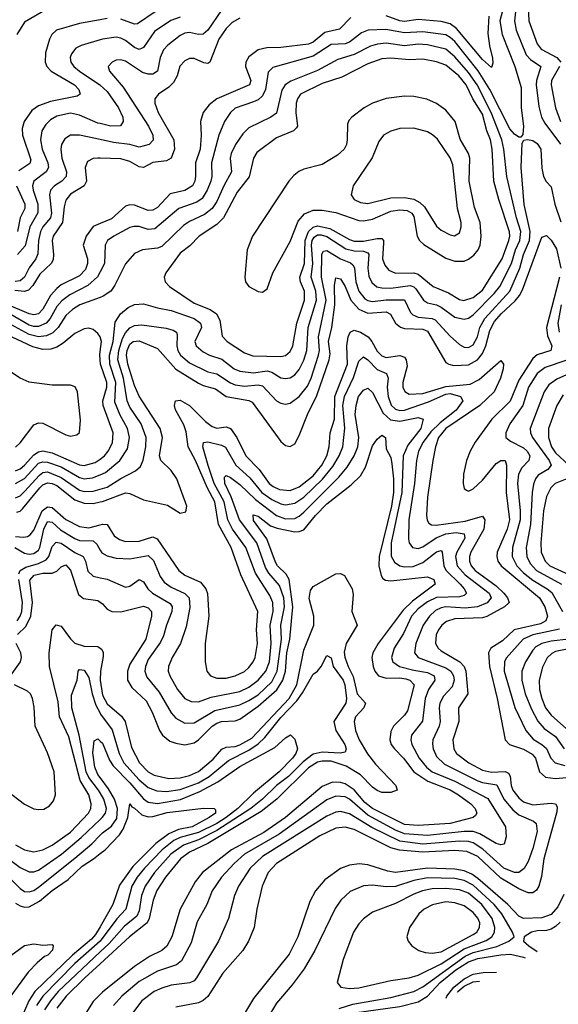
# Model space of a CAD drawing. Header units: inches. Extents: x 1308407 to 1441228, y 959628 to 1036311.
# Tile 499 of 656: x 1409648 to 1412002, y 962235 to 966535. Entities that reach past the tile are written whole.
import ezdxf

# ---------------------------------------------------------------- set-up
doc = ezdxf.new("R2010")
doc.units = ezdxf.units.IN
doc.header["$MEASUREMENT"] = 0
doc.layers.add('B4906', color=7, linetype='Continuous')
doc.layers.add('B4916', color=7, linetype='Continuous')

msp = doc.modelspace()

# ---------------------------------------------------------------- linework, layer by layer
at = {"layer": 'B4906', "color": 5}
for points, elevation in [([(1409770, 966583), (1409670, 966524.3), (1409635.9, 966470)], 2280), ([(1410000, 966534.6), (1409910, 966518.2), (1409809.5, 966490), (1409788.1, 966470), (1409779.1, 966450), (1409761.6, 966390), (1409759.4, 966350), (1409767.4, 966330), (1409785.7, 966310), (1409887.7, 966250), (1409906.1, 966230), (1409913, 966210), (1409899.1, 966200.9), (1409782.6, 966177.4), (1409730, 966158.9), (1409701.6, 966138.4), (1409668.6, 966090), (1409659.6, 966060.4), (1409659.9, 966030), (1409696.9, 965923.1), (1409693, 965907), (1409645.1, 965874.9)], 2320), ([(1410000, 966447), (1409917.1, 966422.9), (1409893.8, 966410), (1409874.2, 966385.8), (1409868.7, 966370), (1409871.5, 966350), (1409885.1, 966330), (1409909.5, 966310), (1409998.8, 966250), (1410000, 966248.9)], 2340), ([(1410000, 966081), (1409990, 966083.4), (1409910, 966117.9), (1409870, 966126.2), (1409810, 966114.1), (1409782.4, 966097.6), (1409762.1, 966077.9), (1409745.3, 966050), (1409739.1, 966010), (1409746.3, 965970), (1409771.4, 965910), (1409773.6, 965890), (1409764.3, 965870), (1409710.6, 965830), (1409704.5, 965810), (1409706.5, 965790), (1409728.1, 965730), (1409727.9, 965692.1), (1409692, 965630), (1409672.7, 965547.3), (1409638.1, 965510)], 2340), ([(1410000, 966011.1), (1409909.6, 966030.4), (1409870, 966030.5), (1409845.7, 966014.3), (1409830.8, 965990), (1409827.6, 965970), (1409832.8, 965930), (1409853.2, 965870), (1409851, 965850), (1409831.8, 965830), (1409799.8, 965810), (1409783.4, 965790), (1409779.3, 965770), (1409787.5, 965690), (1409782.7, 965670), (1409750.1, 965630), (1409739.6, 965610), (1409730.1, 965570), (1409727.9, 965512.1), (1409719.4, 965490), (1409689.2, 965450.9), (1409669.8, 965410.2), (1409650, 965394.6), (1409628.4, 965391.6)], 2360), ([(1410000, 965930.5), (1409989.2, 965930.8), (1409970, 965928.5), (1409944.8, 965915.2), (1409935, 965890), (1409940.1, 965830), (1409930.7, 965810), (1409870, 965773.2), (1409850, 965746.6), (1409842.7, 965717.3), (1409836, 965650), (1409795.3, 965590), (1409790.4, 965570), (1409796.3, 965510), (1409794.2, 965485.8), (1409785.7, 965470), (1409735.8, 965424.2), (1409705.5, 965374.5), (1409686.7, 965353.3), (1409670, 965347.2), (1409627.8, 965352.2)], 2380), ([(1409634.4, 965810), (1409671.5, 965730), (1409670.7, 965710), (1409650.3, 965670), (1409638.3, 965610)], 2320), ([(1410000, 965644.3), (1409970, 965631.4), (1409938.8, 965590), (1409925, 965550), (1409944.3, 965490), (1409944.6, 965470), (1409936.3, 965443.7), (1409910, 965416), (1409830, 965376.7), (1409810, 965361), (1409783.4, 965330), (1409749.5, 965270.5), (1409730, 965250.9), (1409710, 965246.4), (1409690, 965250), (1409590, 965293.1)], 2420), ([(1410000, 965434), (1409988.4, 965411.6), (1409946.6, 965373.4), (1409866.9, 965333.1), (1409832.7, 965307.3), (1409810, 965281.7), (1409781.4, 965230), (1409764.2, 965210), (1409730, 965194.4), (1409710, 965194.4), (1409690, 965201), (1409610, 965247.3)], 2440), ([(1410000, 965322.2), (1409911.8, 965290), (1409879, 965270), (1409850, 965242.9), (1409816.7, 965190), (1409793.3, 965166.7), (1409766.2, 965153.8), (1409730, 965150), (1409690, 965160), (1409610, 965203.6)], 2460), ([(1409999.9, 965150), (1409990, 965165.2), (1409970, 965181.7), (1409950, 965187.7), (1409930, 965185.4), (1409890, 965164.7), (1409838, 965122), (1409810, 965104.9), (1409783.7, 965096.3), (1409750, 965094.4), (1409705.7, 965105.7), (1409590, 965160.8)], 2480), ([(1410000, 965050.7), (1409998.1, 965070), (1410000, 965085.8)], 2480), ([(1409630, 964667.8), (1409650, 964687.5), (1409710, 964765.2), (1409730, 964774.4), (1409750, 964772.7), (1409850, 964721.2), (1409870, 964716.5), (1409898.3, 964721.7), (1409910, 964732.7), (1409913.6, 964786.4), (1409900.5, 964910), (1409890.9, 964930.9), (1409870, 964939.5), (1409790, 964938.5), (1409690, 964951.2), (1409650, 964969), (1409590, 965008.8)], 2520), ([(1409630, 964564.2), (1409650, 964572.7), (1409670, 964588.9), (1409710, 964634.1), (1409730, 964647.8), (1409750, 964651.8), (1409790, 964642.7), (1409910, 964590.6), (1409930, 964587.7), (1409978.8, 964601.2), (1410000, 964616.2)], 2480), ([(1409630, 964509.2), (1409670, 964531.4), (1409730, 964597.9), (1409750, 964604.1), (1409770, 964603.2), (1409830, 964582.2), (1409910, 964535), (1409930, 964530.3), (1409966.2, 964533.8), (1410000, 964547.6)], 2460), ([(1409630, 964446.1), (1409650, 964456.2), (1409670, 964475.1), (1409734.3, 964545.7), (1409750, 964556.8), (1409770, 964559.6), (1409830, 964535.7), (1409910, 964480.4), (1409930, 964474.8), (1409970, 964475.3), (1410000, 964484.1)], 2440), ([(1409635.6, 964384.4), (1409650, 964388.8), (1409660.6, 964399.4), (1409735.8, 964490), (1409750, 964503.2), (1409770, 964512.7), (1409790, 964509.8), (1409810, 964499.9), (1409890, 964438.6), (1409930, 964422.9), (1409970, 964422.5), (1410000, 964428.9)], 2420), ([(1409630, 964278.1), (1409665.7, 964274.3), (1409681.8, 964278.2), (1409694.6, 964285.4), (1409710, 964305.5), (1409746.5, 964390), (1409770, 964407.6), (1409790, 964405), (1409850, 964352.5), (1409910, 964320.9), (1409950, 964315.3), (1410000, 964329.5)], 2380), ([(1409626.5, 964230), (1409670, 964205.8), (1409690, 964200.4), (1409710, 964203.6), (1409730, 964218.4), (1409736.9, 964230), (1409753.6, 964310), (1409770, 964344), (1409790, 964340.1), (1409826.6, 964306.6), (1409890, 964268.8), (1409910, 964260.9), (1409970, 964258.5), (1409984.8, 964244.8), (1410000, 964218.6)], 2360), ([(1409645.2, 964114.8), (1409651.1, 964128.9), (1409675.5, 964144.5), (1409730, 964159.9), (1409763.5, 964176.5), (1409776.3, 964190), (1409790, 964234.5), (1409807.5, 964252.4), (1409830, 964248.2), (1409890, 964207.8), (1409925.4, 964190), (1409935.4, 964170), (1409946.8, 964126.8), (1409970, 964104.1), (1410000, 964097.6)], 2340), ([(1409638.5, 963850), (1409675.9, 963884.1), (1409696.5, 963930), (1409704.6, 963990), (1409693.1, 964086.9), (1409711.2, 964108.8), (1409750, 964117.7), (1409790, 964117.9), (1409810, 964126.5), (1409830, 964145.7), (1409850, 964154.3), (1409870, 964131.2), (1409905, 964025.1), (1409926.7, 964006.7), (1409990, 963997.8), (1410000, 963990.9)], 2320), ([(1409636.6, 963910), (1409650.6, 963929.4), (1409657.9, 963950), (1409660.9, 963990), (1409644.2, 964090)], 2340), ([(1409630, 962930.5), (1409670, 962909.3), (1409710, 962900.5), (1409750, 962910.1), (1409790, 962929.7), (1409870, 962986.1), (1409948.3, 963070), (1409958.5, 963090), (1409961.2, 963110), (1409950.5, 963150), (1409912.5, 963212.5), (1409863.3, 963403.3), (1409822.7, 963490), (1409815.9, 963555.9), (1409778.4, 963710), (1409777.2, 963770), (1409789.9, 963869.9), (1409807.5, 963892.5), (1409830, 963885.9), (1409870.7, 963830.7), (1409890, 963811.8), (1409930, 963798.3), (1409990, 963796.8), (1410000, 963790.4)], 2280), ([(1409607.7, 963670), (1409651.4, 963730), (1409655.8, 963750), (1409653, 963770), (1409632.6, 963810)], 2320), ([(1410000, 963157.8), (1409993.2, 963170), (1409950, 963224.9), (1409939.5, 963250), (1409908.6, 963410), (1409876.7, 963530), (1409874.8, 963585.2), (1409899.8, 963650), (1409903.5, 963690), (1409910, 963697.4), (1409930, 963693.8), (1409950, 963662), (1409964.7, 963590), (1409980.8, 963540.8), (1410000, 963506)], 2260), ([(1409588.8, 963170), (1409670, 963108.9), (1409710, 963088.9), (1409730, 963085.1), (1409753.7, 963086.3), (1409778.4, 963101.6), (1409796.2, 963123.8), (1409804.6, 963150), (1409799.5, 963250), (1409770, 963333.5), (1409715.5, 963450), (1409712, 963532), (1409704.7, 963570), (1409695, 963590), (1409682.5, 963602.5), (1409626, 963630)], 2320), ([(1410000, 963224.7), (1409990, 963238.3), (1409976, 963270), (1409967.7, 963332.3), (1409974, 963386), (1409990, 963393.6), (1410000, 963384.3)], 2240), ([(1409548.1, 962908.1), (1409650, 962832.4), (1409690, 962812.6), (1409710, 962812.8), (1409730, 962820.3), (1409830.3, 962890.3), (1409917.4, 962962.6), (1410000, 963041.6)], 2260), ([(1409576.1, 962816.1), (1409650, 962740.1), (1409670, 962727.7), (1409690, 962725.6), (1409710, 962732), (1409730, 962745.6), (1409890, 962873), (1409964.1, 962935.9), (1410000, 962973)], 2240), ([(1409630, 962676.7), (1409650, 962664.8), (1409670, 962659.3), (1409690, 962661.1), (1409734.5, 962685.5), (1409790, 962732.4), (1409859.8, 962780.2), (1409921.5, 962838.5), (1409970.9, 962870), (1410000, 962892.9)], 2220), ([(1410000, 962573.7), (1409980.3, 962539.7), (1409961.4, 962518.6), (1409879.4, 962450), (1409714.1, 962290), (1409688.2, 962250), (1409650, 962162.2)], 2220), ([(1409999.9, 962510), (1409890, 962412.7), (1409749, 962270), (1409721.8, 962230)], 2240), ([(1409110, 962190.1), (1409250, 962277.5), (1409425.4, 962314.6), (1409497.4, 962342.6), (1409546.7, 962373.3), (1409562.5, 962390), (1409588.2, 962431.8), (1409670, 962491), (1409710, 962499), (1409750, 962493.4), (1409790, 962495.8), (1409794.6, 962490), (1409791.8, 962471.8), (1409770.8, 962450), (1409756.7, 962443.3), (1409724.7, 962415.3), (1409685, 962375), (1409570, 962218.3)], 2180), ([(1410000, 962463.6), (1409816.8, 962290), (1409783.4, 962250), (1409756.5, 962210)], 2260), ([(1410000, 962412.2), (1409932.5, 962350), (1409851, 962270), (1409810, 962217.5)], 2280), ([(1410000, 962277.7), (1409970, 962247.2), (1409908.8, 962150)], 2320)]:
    msp.add_lwpolyline(points, dxfattribs=dict(at, elevation=elevation))
at = {"layer": 'B4916', "color": 5}
for points, elevation in [([(1411823.3, 966650), (1411810.1, 966530.1), (1411817.7, 966490), (1411862, 966382), (1411880.9, 966360.9), (1411925.1, 966330), (1411906.3, 966270), (1411904.8, 966250), (1411916.5, 966156.5), (1411928.4, 966110), (1411942.6, 966082.6), (1412011.4, 965991.4)], 2460), ([(1411763, 966590), (1411746.4, 966530), (1411755.9, 966470), (1411812.4, 966330), (1411838.9, 966238.9), (1411840.1, 966150), (1411849.4, 966070.6), (1411846.6, 966033.4), (1411837.5, 966022.5), (1411830, 966022), (1411810, 966035.1), (1411790, 966058.6), (1411701.9, 966230), (1411651.6, 966311.6), (1411550, 966439.8), (1411530, 966457.8), (1411510, 966468.2), (1411410, 966482.5), (1411330, 966477.3), (1411247.6, 966492.4), (1411171, 966489), (1411141.7, 966478.3), (1411090, 966436.4), (1411070, 966430.2), (1411010, 966426.9), (1410930, 966375.3), (1410754.2, 966325.8), (1410733.8, 966306.2), (1410722.6, 966230), (1410710, 966202.7), (1410690, 966185.4), (1410670, 966176.1), (1410590, 966148.1), (1410569.5, 966130), (1410543.1, 966090), (1410518.1, 966030), (1410486.1, 965910), (1410487.6, 965850), (1410483.3, 965830), (1410468.1, 965790), (1410446, 965754), (1410422.2, 965737.8), (1410343.7, 965710), (1410238.4, 965621.5), (1410210, 965618.9), (1410170, 965631.6), (1410147.5, 965632.5), (1410130, 965627.8), (1410059.7, 965590), (1410032.6, 965570), (1410022.2, 965550), (1410018.5, 965470), (1410000, 965434)], 2440), ([(1411869.8, 966590.2), (1411872.8, 966530), (1411909.1, 966429.1), (1411926.6, 966406.6), (1411995.7, 966370), (1412012.5, 966350)], 2480), ([(1410530, 966576.7), (1410470, 966488.8), (1410450, 966471.4), (1410430, 966470.3), (1410390, 966478.7), (1410370, 966476), (1410350, 966466.1), (1410295.5, 966424.5), (1410276.5, 966403.5), (1410261.9, 966370), (1410251.2, 966310), (1410230, 966296.6), (1410210, 966296.4), (1410184.4, 966304.4), (1410110, 966353.2), (1410090, 966359.6), (1410070, 966357.8), (1410051.7, 966350), (1410034.4, 966330), (1410040.6, 966310), (1410101, 966241), (1410210.9, 966070), (1410230.6, 966030), (1410231.3, 966008.7), (1410214.2, 965990), (1410170, 965978.8), (1410129.7, 965990), (1410058.5, 965998.5), (1410000, 966011.1)], 2360), ([(1410350, 966546.1), (1410308.5, 966531.5), (1410237.2, 966482.8), (1410190, 966413.2), (1410183.7, 966410), (1410170, 966405.4), (1410150, 966413.9), (1410110, 966444.5), (1410090, 966455), (1410070, 966458.7), (1410010, 966449.9), (1410000, 966447)], 2340), ([(1411095, 966545), (1411045.8, 966494.2), (1410981.5, 966478.5), (1410930, 966437.4), (1410910, 966427.7), (1410790, 966414), (1410727.9, 966412.1), (1410690, 966403.2), (1410650, 966373), (1410637.1, 966350), (1410635.3, 966330), (1410658.8, 966270), (1410652.4, 966250), (1410510.2, 966190), (1410476.4, 966163.6), (1410450.7, 966130), (1410438.4, 966090), (1410441.9, 966030), (1410436.7, 965970), (1410417.2, 965910), (1410416.5, 965850), (1410413.2, 965830), (1410402.9, 965810), (1410370.3, 965789.7), (1410305.4, 965774.6), (1410250, 965715), (1410230, 965703.2), (1410210, 965701.9), (1410150, 965724.3), (1410130, 965726.4), (1410110, 965720.2), (1410050, 965665.8), (1410000, 965644.3)], 2420), ([(1410240.8, 966570), (1410162.8, 966517.2), (1410150, 966515), (1410090, 966537)], 2320), ([(1411697.7, 966550), (1411694.3, 966474.4), (1411700.5, 966420.5), (1411713.6, 966366.4), (1411715, 966345), (1411710, 966325.7), (1411670, 966361.2), (1411556.7, 966496.7), (1411530, 966517), (1411490, 966527.2), (1411390, 966536), (1411330, 966527.3), (1411310, 966529.5), (1411250, 966551.5)], 2420), ([(1410610, 966541.3), (1410576.5, 966523.5), (1410550, 966496.6), (1410518.8, 966450), (1410478.7, 966350), (1410470, 966343.9), (1410453.1, 966346.9), (1410410, 966365), (1410390, 966365.8), (1410370, 966355.9), (1410348.6, 966331.4), (1410335.7, 966290), (1410319.8, 966260.2), (1410299.6, 966240.4), (1410255, 966210), (1410239, 966190), (1410238.3, 966170), (1410253.9, 966130), (1410322.1, 966010), (1410325.3, 965970), (1410310.1, 965930), (1410290, 965918.5), (1410230, 965911.6), (1410190, 965889), (1410170, 965892.4), (1410130, 965915.8), (1410090, 965927.7), (1410000, 965930.5)], 2380), ([(1410030, 966540.1), (1410000, 966534.6)], 2320), ([(1410000, 964547.6), (1410022.9, 964557.1), (1410085.7, 964610), (1410119.8, 964660.2), (1410128.1, 964710), (1410119.1, 964750), (1410087.2, 964807.2), (1410064, 964864), (1410068.3, 964950), (1410042.6, 965030), (1410041, 965070), (1410056.1, 965130), (1410065.4, 965214.6), (1410089.3, 965250.7), (1410121.9, 965278.1), (1410150, 965291.6), (1410190, 965294.1), (1410250, 965276.3), (1410310, 965265.5), (1410410, 965229.7), (1410438.9, 965210), (1410442.9, 965190), (1410413.2, 965130), (1410420.1, 965110), (1410450, 965084.5), (1410477.6, 965070), (1410532.1, 965052.1), (1410586, 965010), (1410610, 965000.1), (1410670, 964993.4), (1410730, 965001), (1410750, 964995.4), (1410790, 964971.1), (1410810, 964967.5), (1410830, 964970.6), (1410850, 964983.3), (1410870, 965007.5), (1410890, 965048.6), (1410903.4, 965090), (1410908.6, 965190), (1410945.3, 965310), (1410942.4, 965350), (1410921.3, 965410), (1410929.6, 965470.4), (1410923.5, 965550), (1410926.4, 965570), (1410935.3, 965584.7), (1410950, 965595.1), (1410965.1, 965594.9), (1410990, 965587.5), (1411074, 965534), (1411110, 965524.9), (1411150, 965524.7), (1411170, 965516.4), (1411173.7, 965510), (1411169.5, 965449.5), (1411174.4, 965414.4), (1411187.6, 965387.6), (1411209, 965369), (1411230, 965363.7), (1411270, 965362.8), (1411354, 965374), (1411370, 965368.1), (1411378.9, 965358.9), (1411412.2, 965310), (1411430, 965299), (1411470, 965289.7), (1411490, 965280.1), (1411550, 965235.5), (1411590, 965226.5), (1411610, 965231.4), (1411630, 965245.6), (1411721.2, 965338.8), (1411746, 965370), (1411797, 965470), (1411815.4, 965530), (1411833, 965570), (1411838.2, 965610), (1411819.5, 965670), (1411776.9, 965850), (1411764, 965970), (1411755.4, 966010), (1411708.8, 966130), (1411647.9, 966250), (1411610, 966303.9), (1411550, 966373.4), (1411510, 966406.5), (1411430, 966425.8), (1411390, 966427.8), (1411330, 966420.4), (1411250, 966432.4), (1411211.2, 966428.8), (1411181.1, 966418.9), (1411110, 966382.9), (1411038.5, 966361.5), (1410950, 966312.6), (1410832.9, 966267.1), (1410808.9, 966250), (1410793.3, 966226.7), (1410770, 966127.4), (1410745.8, 966110), (1410650, 966063), (1410623.7, 966036.3), (1410590.6, 965990), (1410572, 965950), (1410568.3, 965930), (1410574.3, 965870), (1410540.8, 965810), (1410510, 965740.8), (1410489.6, 965710.4), (1410455.7, 965684.3), (1410390, 965653.5), (1410364.5, 965635.5), (1410270, 965544.7), (1410250, 965537), (1410185.5, 965530), (1410150, 965513.8), (1410111, 965469), (1410064.2, 965375.8), (1410046.2, 965350), (1410013.1, 965326.9), (1410000, 965322.2)], 2460), ([(1412007.1, 966330), (1411972.7, 966270), (1411970.8, 966250), (1411990.1, 966150.1), (1412011.2, 966090)], 2480), ([(1410000, 966248.9), (1410030, 966221.6), (1410080.3, 966150), (1410098.3, 966110), (1410100.9, 966090), (1410088.7, 966071.3), (1410047, 966070), (1410000, 966081)], 2340), ([(1410000, 964484.1), (1410030, 964492.9), (1410090, 964531.9), (1410154.8, 964565.2), (1410176.5, 964583.5), (1410188.2, 964611.8), (1410198.9, 964670), (1410200.5, 964710), (1410179.2, 964770), (1410130, 964842.7), (1410118.2, 964870), (1410101.3, 964970), (1410077.2, 965050), (1410081.1, 965090), (1410097.8, 965142.2), (1410110, 965167.8), (1410130, 965189), (1410150, 965198.9), (1410181.8, 965201.8), (1410288.3, 965188.3), (1410318.9, 965178.9), (1410332.8, 965170), (1410336.5, 965156.5), (1410334.4, 965110), (1410339.1, 965090), (1410351.5, 965070), (1410390, 965036.6), (1410470, 964996.9), (1410510, 964987.8), (1410569, 964949), (1410590, 964940.2), (1410630, 964933.8), (1410690, 964939.6), (1410710, 964935.8), (1410770, 964870.8), (1410790, 964859.8), (1410810, 964855.5), (1410830, 964859.8), (1410870, 964889), (1410905.7, 964934.3), (1410922.1, 964970), (1410954.5, 965070), (1410958, 965090), (1410954.5, 965150), (1410987.6, 965310), (1410967.8, 965410), (1410969.2, 965510.8), (1410976.5, 965523.5), (1410990, 965527), (1411050, 965491.3), (1411093.8, 965473.8), (1411104.3, 965464.4), (1411110.6, 965450.6), (1411117.6, 965390), (1411129.5, 965350), (1411156.3, 965316.3), (1411170, 965308.2), (1411190, 965304.6), (1411250, 965312.2), (1411330, 965311.7), (1411355.8, 965255.8), (1411365.7, 965245.7), (1411390, 965235.3), (1411450, 965230.1), (1411463.8, 965223.8), (1411530, 965153.3), (1411570, 965116.8), (1411590, 965105), (1411610, 965103.1), (1411630, 965114.3), (1411648, 965150), (1411658.7, 965190), (1411681.1, 965230), (1411790.7, 965350), (1411833.2, 965450), (1411850.2, 965510), (1411875.2, 965570), (1411878.9, 965610), (1411852.8, 965727.2), (1411839.4, 965890), (1411844.6, 965995.4), (1411851.2, 966008.8), (1411867.6, 966012.4), (1411890, 966007), (1411910, 965994.4), (1411925.1, 965970), (1411930, 965886), (1411937.2, 965850), (1411948.7, 965828.7), (1411970, 965804.9), (1411986.6, 965730), (1412012.2, 965652.2)], 2440), ([(1410000, 964428.9), (1410010, 964431), (1410110, 964468.3), (1410130, 964465.7), (1410190, 964437.8), (1410294.2, 964414.2), (1410350, 964379.2), (1410373.7, 964386.3), (1410379, 964410), (1410335.4, 964530), (1410310, 964566.1), (1410264.5, 964610), (1410259.6, 964630), (1410272.6, 964710), (1410261.9, 964750), (1410170, 964891.1), (1410150, 964937), (1410121.1, 965030), (1410114.9, 965070), (1410118.2, 965090), (1410130, 965118.3), (1410144.5, 965130), (1410170, 965132.4), (1410250, 965099.5), (1410330, 965008.3), (1410430, 964947.6), (1410450, 964937.6), (1410503.3, 964923.3), (1410550, 964890), (1410650, 964872.5), (1410664.3, 964864.3), (1410790, 964693.2), (1410810, 964675.9), (1410830, 964671.2), (1410850, 964683.2), (1410870, 964718.3), (1410906.4, 964810), (1410946.8, 964893.2), (1411000, 965050), (1411004.4, 965075.6), (1410998, 965130), (1411011.8, 965190), (1411024.9, 965290), (1411024.1, 965375.9), (1411030, 965407.6), (1411050, 965403), (1411070, 965369.4), (1411095.5, 965310), (1411130, 965270.6), (1411170, 965253), (1411250, 965259.4), (1411268.7, 965248.7), (1411290.6, 965210), (1411311.6, 965191.6), (1411330, 965186.8), (1411410, 965183.2), (1411430, 965175.1), (1411510, 965038.4), (1411523.6, 965030), (1411545.2, 965025.2), (1411610, 965027.2), (1411648.8, 965050), (1411670, 965077.1), (1411685.5, 965110), (1411702.6, 965177.4), (1411723.5, 965216.5), (1411752.3, 965250), (1411813.5, 965306.5), (1411831.6, 965330), (1411844.8, 965355.2), (1411930, 965584.9), (1411950, 965592.2), (1411970, 965572.7), (1411994.6, 965534.6), (1412013, 965450)], 2420), ([(1412006.7, 965410), (1411950, 965190.1), (1411954.3, 965154.3), (1411973.6, 965110), (1411969.6, 965090.4), (1411910, 965070.6), (1411890, 965055.5), (1411830, 964961), (1411791.6, 964868.4), (1411711.7, 964790), (1411639.1, 964690), (1411616, 964650), (1411600.9, 964610), (1411588.2, 964550), (1411586.5, 964510), (1411590, 964487.4), (1411600, 964480), (1411610, 964476.1), (1411630, 964486.5), (1411670, 964523.5), (1411730, 964596.6), (1411750, 964610.1), (1411770.1, 964610.1), (1411775.1, 964590), (1411774.1, 964470), (1411788.3, 964350), (1411778.3, 964310), (1411735.1, 964210), (1411732.7, 964190), (1411737.4, 964170), (1411751.9, 964150), (1411919.1, 964010), (1411942.4, 963970), (1411954.9, 963930), (1411947.6, 963910), (1411923.8, 963896.2), (1411809.3, 963870.7), (1411758.3, 963821.7), (1411707.1, 963790), (1411696.2, 963770), (1411700.5, 963710), (1411734.7, 963570), (1411770.1, 963390), (1411789.2, 963370), (1411850, 963348.4), (1411887.8, 963327.8), (1411901.9, 963310), (1411918.9, 963250), (1411946.4, 963226.4), (1411990, 963220.5), (1412070, 963228.4)], 2420), ([(1412014.7, 965290), (1411999.1, 965210), (1412005.4, 965170)], 2440), ([(1410000, 964329.5), (1410010, 964332.3), (1410030, 964330.5), (1410060.8, 964280.8), (1410084.5, 964264.5), (1410110, 964255.6), (1410170, 964257.1), (1410230, 964276.1), (1410248.4, 964268.4), (1410343.9, 964130), (1410369.5, 964109.5), (1410438.2, 964078.2), (1410462, 964050), (1410468.3, 964028.3), (1410475.1, 963930), (1410459.2, 963810), (1410459.1, 963730), (1410466.5, 963690), (1410482.3, 963670), (1410510, 963659.8), (1410550, 963659.8), (1410590, 963668.8), (1410630, 963688.6), (1410650, 963705.5), (1410668.3, 963730), (1410676.6, 963750), (1410687.9, 963810), (1410683.7, 963870), (1410689.5, 963950), (1410615, 964110), (1410572.8, 964230), (1410517, 964330), (1410501.1, 964430), (1410468.3, 964488.3), (1410417.2, 964610), (1410385, 964670), (1410375.1, 964735.1), (1410365.6, 964765.6), (1410329.1, 964830.9), (1410324.5, 964850), (1410329.6, 964870.4), (1410350, 964872.8), (1410390, 964850.4), (1410460.8, 964780.8), (1410490, 964758.6), (1410510, 964751.6), (1410550, 964757), (1410570, 964749.1), (1410597.7, 964710), (1410636.5, 964630), (1410695.1, 964570), (1410737.8, 964510), (1410755.8, 964495.8), (1410783, 964483), (1410830, 964479), (1410870, 964495.4), (1410930, 964542.9), (1410968.6, 964590), (1410991, 964630), (1411001.1, 964670), (1411004.9, 964730), (1411023.8, 964790), (1411025.8, 964890), (1411081.4, 965030), (1411078.3, 965110), (1411083.8, 965150), (1411092.3, 965170), (1411110, 965179), (1411137, 965170), (1411170.4, 965150.4), (1411187, 965130), (1411210, 965087.2), (1411230, 965066.7), (1411250, 965060.2), (1411310, 965068.9), (1411330, 965060.8), (1411336.9, 965050), (1411342.1, 965022.1), (1411323, 964950), (1411322.1, 964930), (1411330.6, 964910.6), (1411350, 964900.1), (1411410, 964902.1), (1411510, 964932.5), (1411617.3, 964942.7), (1411655.8, 964964.2), (1411750, 965046.8), (1411762.2, 965030), (1411761.5, 965010), (1411749.7, 964970), (1411720.9, 964910), (1411658.3, 964850), (1411510.7, 964750), (1411478.1, 964710), (1411464.6, 964670), (1411453.2, 964610), (1411430.8, 964450), (1411426.4, 964370), (1411428.9, 964348.9), (1411436.2, 964336.2), (1411448.2, 964328.2), (1411467.6, 964327.6), (1411594.7, 964345.3), (1411670, 964367.3), (1411680.1, 964350), (1411675.9, 964310), (1411619.8, 964210), (1411613.3, 964190), (1411613.3, 964170), (1411621.3, 964150), (1411638.1, 964130), (1411730, 964062.3), (1411763.8, 964030), (1411779.2, 964010), (1411787.6, 963990), (1411766.7, 963970), (1411690, 963928.7), (1411670, 963923.2), (1411550, 963918.8), (1411513.2, 963906.8), (1411492.3, 963890), (1411478, 963870), (1411468.5, 963848.5), (1411465.7, 963810), (1411476.4, 963790), (1411490, 963778.7), (1411571.3, 963730), (1411590, 963710), (1411598, 963690), (1411606, 963590), (1411565.4, 963530), (1411567.6, 963470), (1411541.3, 963390), (1411545, 963350), (1411556.9, 963330), (1411610.6, 963290), (1411670, 963256.6), (1411710, 963248.3), (1411770, 963252.2), (1411784.5, 963244.5), (1411791.3, 963231.3), (1411795.1, 963190), (1411802.6, 963170), (1411830, 963136.1), (1411850, 963119.5), (1411890, 963105.4), (1411970, 963112.5), (1411990, 963110.5), (1411997.5, 963097.5), (1411995, 963075), (1411938.5, 962870), (1411927.8, 962792.2), (1411916.9, 962750), (1411906.9, 962733.1), (1411890, 962722.1), (1411870, 962722.3), (1411830, 962738.9), (1411750, 962785.8), (1411650, 962880.2), (1411602.2, 962902.2), (1411550, 962906.5), (1411410, 962899.6), (1411308, 962908), (1411270, 962918.7), (1411110, 962998.7), (1411070, 963008.6), (1411030, 963004.1), (1410960.1, 962970), (1410770.8, 962850), (1410733.8, 962810), (1410708.5, 962750), (1410685, 962650), (1410672.4, 962570), (1410648.3, 962510), (1410623.3, 962470), (1410536.4, 962370), (1410471, 962269), (1410450, 962251.1), (1410430, 962241.5), (1410330, 962221.5)], 2380), ([(1410000, 965085.8), (1410005.3, 965130), (1409999.9, 965150)], 2480), ([(1410000, 964218.6), (1410006.8, 964206.8), (1410030, 964193.4), (1410070, 964183.7), (1410130, 964180.5), (1410210, 964195.2), (1410233.2, 964173.2), (1410262.6, 964102.6), (1410278.9, 964078.9), (1410310, 964056.7), (1410369.5, 964029.5), (1410388.7, 964010), (1410391.7, 963968.3), (1410376.1, 963883.9), (1410351.1, 963810), (1410314.4, 963750), (1410298.3, 963710), (1410297.6, 963690), (1410303.8, 963670), (1410337.3, 963610), (1410370, 963570.8), (1410396.9, 963556.9), (1410430, 963555.3), (1410484.4, 963575.6), (1410610, 963600.7), (1410650, 963619.7), (1410690, 963649.7), (1410724.3, 963690), (1410739.7, 963730), (1410747.7, 963810), (1410742.8, 963890), (1410756.3, 963950), (1410754.2, 963990), (1410740.7, 964020.7), (1410678.3, 964118.3), (1410636.3, 964230), (1410578.9, 964310), (1410557.7, 964350), (1410541.2, 964430), (1410498.6, 964510), (1410471.4, 964588.6), (1410449.1, 964670), (1410451.7, 964688.3), (1410470, 964691.6), (1410530, 964677.3), (1410547.4, 964667.4), (1410593.2, 964590), (1410654.1, 964534.1), (1410706.8, 964470), (1410750, 964438.8), (1410790, 964420.1), (1410810, 964416.6), (1410850, 964422.9), (1410890, 964450.1), (1410971.7, 964528.3), (1411017, 964583), (1411044.8, 964630), (1411059.8, 964670), (1411068.5, 964751.5), (1411060.9, 964850), (1411067.9, 964890), (1411107.4, 964972.6), (1411130, 965043.2), (1411150, 965063), (1411170, 965050.1), (1411210, 965007.6), (1411250.9, 964990), (1411258.2, 964970), (1411253.4, 964930), (1411259, 964890), (1411271.8, 964851.8), (1411290, 964833.5), (1411310, 964827.7), (1411330, 964829.1), (1411434.3, 964865.7), (1411510, 964899.3), (1411530, 964902.2), (1411574.3, 964890), (1411584.8, 964870), (1411555.9, 964830), (1411485.5, 964774.5), (1411445.4, 964734.6), (1411411.4, 964690), (1411390.8, 964650), (1411381.7, 964610), (1411373.9, 964510), (1411348, 964350), (1411347.3, 964267.3), (1411350.1, 964250), (1411364.2, 964230), (1411390, 964224.9), (1411410, 964232.7), (1411468.4, 964271.6), (1411510, 964289.3), (1411555.6, 964295.6), (1411590.1, 964290.1), (1411593.7, 964270), (1411558.7, 964210), (1411552.8, 964190), (1411560.5, 964150), (1411595.4, 964110), (1411699.5, 964030), (1411707.9, 964010), (1411691.6, 963988.4), (1411648.8, 963971.2), (1411595, 963965), (1411510, 963970.2), (1411490, 963966.2), (1411465.9, 963954.1), (1411439.1, 963930), (1411411.1, 963890), (1411378.8, 963810), (1411373.2, 963770), (1411390, 963749.7), (1411510, 963704.8), (1411532.4, 963690), (1411544.3, 963670), (1411546.1, 963650), (1411538.3, 963621.7), (1411499.6, 963580.4), (1411484.8, 963550), (1411481.9, 963530), (1411486.2, 963470), (1411481.7, 963450), (1411453.1, 963390), (1411451.9, 963371.9), (1411455.2, 963350), (1411470, 963316.8), (1411504, 963284), (1411650, 963210.6), (1411670, 963203.2), (1411732.9, 963192.9), (1411763.5, 963130), (1411803.4, 963083.4), (1411830, 963062), (1411894.1, 963034.1), (1411904.4, 963024.4), (1411909.6, 962990), (1411890, 962914.8), (1411870, 962858.8), (1411852.6, 962827.4), (1411830, 962811), (1411810, 962810.3), (1411763.8, 962830), (1411672.7, 962912.7), (1411630, 962940.3), (1411610, 962945.9), (1411570, 962947.5), (1411410, 962934.3), (1411310, 962947.2), (1411186.7, 963006.7), (1411090, 963066.8), (1411050, 963077.3), (1411030, 963074.6), (1410990, 963056.6), (1410710, 962880.8), (1410654.9, 962830), (1410604.5, 962750), (1410586.9, 962710), (1410560.8, 962610), (1410516.8, 962510), (1410421.3, 962350), (1410410, 962337.6), (1410391.8, 962328.2), (1410310, 962317.6), (1410270, 962305.9), (1410236, 962290), (1410182.7, 962250), (1410137.6, 962190)], 2360), ([(1410000, 964616.2), (1410019.5, 964630), (1410035.5, 964650), (1410053.3, 964686.7), (1410057.1, 964730), (1410013.4, 964850), (1410011, 964870), (1410029.3, 964930), (1410029.5, 964950), (1410002, 965030), (1410000, 965050.7)], 2480), ([(1412034, 965046), (1411944.1, 965015.9), (1411910, 964989.9), (1411871.5, 964930), (1411846.8, 964850), (1411790.1, 964770), (1411772.5, 964730), (1411771.8, 964710), (1411793.6, 964693.6), (1411850, 964665), (1411866.3, 964650), (1411877.5, 964630), (1411872.3, 964610), (1411841.8, 964578.2), (1411828, 964550), (1411824.1, 964510), (1411835.4, 964390), (1411834.9, 964350), (1411801.9, 964230), (1411799.9, 964190), (1411820.1, 964150), (1411850, 964119.3), (1411890, 964087.5), (1411953.4, 964050), (1411973.2, 964033.2), (1412020.1, 963950)], 2440), ([(1412106, 965014), (1411994.8, 964965.2), (1411960.4, 964939.6), (1411940.7, 964910), (1411878.5, 964750), (1411879.6, 964730), (1411888.8, 964710), (1411961.2, 964610), (1411970.9, 964590), (1411956, 964570), (1411914, 964546), (1411902, 964530), (1411893.2, 964506.8), (1411887.3, 964470), (1411879.9, 964330), (1411862, 964230), (1411864, 964190), (1411879.4, 964159.4), (1411906.7, 964130), (1412015.8, 964070)], 2460), ([(1410000, 964097.6), (1410030.9, 964090.9), (1410110, 964056.3), (1410130, 964060.9), (1410170, 964089.4), (1410190, 964080.2), (1410208.2, 964050), (1410229.1, 964030), (1410305.3, 963985.3), (1410314.3, 963970), (1410313.1, 963950), (1410289.2, 963890), (1410276.5, 963843.5), (1410263.5, 963816.5), (1410210, 963740.2), (1410198.1, 963710), (1410195.4, 963690), (1410203.9, 963663.9), (1410257.4, 963597.4), (1410310, 963507.8), (1410330, 963484.1), (1410370, 963463), (1410410, 963463.4), (1410501.7, 963518.3), (1410610, 963543.3), (1410650, 963561.2), (1410690, 963586.1), (1410750, 963643.7), (1410773.8, 963690), (1410791.7, 963830), (1410789.3, 963890), (1410805, 963970), (1410801.9, 964010), (1410783.9, 964064), (1410737, 964117), (1410721.9, 964141.9), (1410684.8, 964250), (1410608.1, 964350), (1410571.7, 964451.7), (1410545.2, 964510), (1410543.3, 964536.7), (1410550, 964544.7), (1410570, 964535.1), (1410610, 964504.8), (1410678.8, 964438.9), (1410770, 964370.1), (1410810, 964355.6), (1410850, 964357.2), (1410870, 964366.2), (1410890, 964384.3), (1411042.9, 964537.1), (1411079, 964581), (1411110.3, 964630), (1411126.5, 964670), (1411129.9, 964709.9), (1411114.8, 964810), (1411117.9, 964850), (1411128.8, 964890), (1411150, 964917.1), (1411170, 964925.6), (1411190, 964906.4), (1411236.1, 964816.1), (1411267.9, 964787.9), (1411310, 964781.2), (1411390, 964797.5), (1411410.9, 964790.9), (1411400.8, 964750), (1411343.8, 964676.2), (1411324.6, 964630), (1411317.5, 964470), (1411271.9, 964250), (1411271.9, 964191.9), (1411286.3, 964166.3), (1411310, 964150.1), (1411330, 964145.7), (1411367.1, 964147.1), (1411410, 964164.6), (1411470, 964211.6), (1411490, 964216.3), (1411494.3, 964210), (1411501, 964150), (1411510.2, 964130.2), (1411572.7, 964070), (1411590.5, 964050), (1411600.1, 964030), (1411590, 964020.2), (1411570, 964014.7), (1411470, 964011.5), (1411430, 963992.1), (1411390, 963962.1), (1411361, 963930), (1411325.1, 963854.9), (1411284.2, 963790), (1411272.9, 963750), (1411279, 963730), (1411308.4, 963710), (1411370, 963693.5), (1411430, 963684.2), (1411458.7, 963670), (1411462.5, 963650), (1411435, 963610), (1411419.7, 963570), (1411408.1, 963471.9), (1411359.6, 963410), (1411357.2, 963390), (1411362.5, 963370), (1411393.8, 963310), (1411425.2, 963270), (1411451.1, 963250), (1411549.9, 963209.9), (1411694.3, 963134.3), (1411771.4, 963010), (1411773.6, 962966.4), (1411765.8, 962934.2), (1411750, 962930.9), (1411730, 962937.5), (1411658.7, 962978.8), (1411629.3, 962989.3), (1411590, 962989.1), (1411430, 962972.5), (1411330, 962979.7), (1411290, 962994.9), (1411170, 963060.8), (1411090, 963131.2), (1411070, 963141.5), (1411030, 963143.4), (1410990, 963127.5), (1410781.7, 962978.3), (1410631, 962890), (1410584.8, 962850), (1410530.1, 962790), (1410490, 962730.7), (1410465.8, 962670), (1410424.4, 962595.6), (1410397.1, 962502.9), (1410355.7, 962424.3), (1410333, 962407), (1410250, 962380.1), (1410170, 962334.3), (1410094.8, 962270), (1410058.3, 962230)], 2340), ([(1412023.3, 964896.7), (1411994.8, 964850), (1411958.6, 964750), (1411959.6, 964710), (1411972.3, 964670), (1411990, 964643.4), (1412048.2, 964590)], 2480), ([(1410000, 963990.9), (1410010, 963984), (1410030, 963961.2), (1410050.5, 963950.5), (1410090, 963948.6), (1410190, 963973.4), (1410210, 963966), (1410224.7, 963950), (1410225, 963930), (1410199.2, 963830), (1410130, 963720.2), (1410120.1, 963690), (1410119.7, 963650), (1410137.7, 963617.7), (1410200.7, 963560.7), (1410227.5, 963510), (1410258.9, 963430), (1410272.6, 963410), (1410304.6, 963384.6), (1410330, 963374.6), (1410370, 963368.3), (1410410, 963376.9), (1410430, 963389.7), (1410489.8, 963450.2), (1410510, 963462.9), (1410530, 963469.5), (1410590, 963473), (1410610, 963479.7), (1410690, 963536.6), (1410771.6, 963608.4), (1410798.6, 963650), (1410809.3, 963690), (1410816.3, 963770), (1410828.7, 963830), (1410842.1, 963970), (1410825.5, 964090), (1410813.4, 964113.4), (1410775.3, 964150), (1410765.4, 964165.4), (1410727.9, 964267.9), (1410670, 964347.7), (1410668.2, 964371.8), (1410690, 964366), (1410744.7, 964324.7), (1410773.9, 964313.9), (1410850, 964298.3), (1410870, 964299.2), (1410890, 964306.4), (1410940.6, 964370), (1410990, 964421.2), (1411096.7, 964503.3), (1411136.8, 964543.1), (1411159.2, 964580.8), (1411190, 964674.3), (1411210, 964703.5), (1411230, 964720.3), (1411246, 964710), (1411250, 964660.7), (1411270, 964623.1), (1411274.9, 964594.9), (1411281.6, 964530), (1411282, 964470), (1411272.8, 964410), (1411218.8, 964190), (1411218.3, 964150), (1411227.3, 964107.3), (1411234.7, 964094.7), (1411246.8, 964086.8), (1411270, 964084.2), (1411430, 964101.3), (1411457.8, 964090), (1411464.4, 964070), (1411365.1, 963994.9), (1411324, 963956), (1411214.6, 963810), (1411190.9, 963770), (1411187.5, 963750), (1411193.1, 963710), (1411200.7, 963690), (1411216.1, 963670), (1411250, 963659), (1411310, 963660.3), (1411335.5, 963655.5), (1411353, 963650), (1411372, 963630), (1411343.3, 963516.7), (1411330, 963496.9), (1411282.1, 963450), (1411270, 963426.3), (1411265.7, 963390), (1411271.7, 963370), (1411286.3, 963350), (1411325.6, 963310), (1411369.9, 963249.9), (1411431.4, 963210), (1411530, 963172.1), (1411565.4, 963150), (1411620.3, 963110), (1411638.8, 963090), (1411645.5, 963070), (1411640.3, 963059.7), (1411630.1, 963049.9), (1411530, 963023.8), (1411390, 963015.6), (1411330, 963020.3), (1411189.9, 963090), (1411156.7, 963116.7), (1411110, 963172.1), (1411070, 963197.5), (1411050, 963203.8), (1411015.5, 963204.5), (1410970, 963186.7), (1410809.7, 963050.3), (1410714.7, 962985.3), (1410573.8, 962910), (1410447.1, 962810), (1410415.4, 962770), (1410350, 962650.7), (1410313.8, 962530), (1410291.4, 962488.6), (1410270.1, 962469.9), (1410216.1, 962443.9), (1410150, 962399.2), (1410010, 962287.8), (1410000, 962277.7)], 2320), ([(1412047, 964533), (1411988.4, 964510), (1411968.8, 964490), (1411950, 964452.5), (1411937, 964390), (1411925.6, 964250), (1411926.6, 964210), (1411943.8, 964170), (1411964.2, 964150), (1412050, 964110)], 2480), ([(1410000, 963790.4), (1410006.3, 963786.3), (1410012.6, 963772.6), (1410013.7, 963753.7), (1410001.7, 963690), (1410000.1, 963650), (1410010, 963585.1), (1410030, 963547), (1410093.2, 963493.2), (1410109.4, 963470), (1410136.4, 963356.4), (1410171.3, 963290), (1410209.2, 963250), (1410235.5, 963235.5), (1410300.7, 963220.7), (1410350, 963223.4), (1410390, 963233.7), (1410430, 963251.4), (1410494.4, 963305.6), (1410530.9, 963349.1), (1410550, 963357.9), (1410590, 963360.8), (1410610, 963368), (1410662.9, 963397.1), (1410825.4, 963570), (1410859, 963630), (1410890, 963781.4), (1410933.5, 963890), (1410933.4, 963930), (1410913.4, 964006.6), (1410918.4, 964041.6), (1410930, 964059.7), (1411030, 964115.2), (1411050, 964116.5), (1411066.9, 964106.9), (1411100.8, 964050), (1411105, 964025), (1411099.6, 963950), (1411122.7, 963890), (1411075.3, 963810), (1411066.7, 963773.3), (1411069.5, 963750.5), (1411083.5, 963710), (1411105.8, 963665.8), (1411123.3, 963590), (1411159.8, 963550), (1411152.5, 963530), (1411115.4, 963490), (1411110.1, 963469.9), (1411116.1, 963430), (1411131.6, 963390), (1411168.1, 963328.1), (1411203.6, 963283.6), (1411292.5, 963190), (1411297.6, 963170), (1411270, 963159.6), (1411230, 963159.9), (1411210, 963167.8), (1411190, 963183), (1411137.5, 963237.5), (1411074.4, 963274.4), (1411010, 963296.1), (1410970, 963297.1), (1410950, 963292.8), (1410910, 963266.9), (1410771.7, 963130), (1410703.9, 963076.1), (1410470, 962936.5), (1410390, 962898.7), (1410350.8, 962870), (1410284.8, 962790), (1410248, 962732), (1410230.9, 962690), (1410214.5, 962610), (1410205.7, 962590), (1410127.9, 962530), (1410000, 962412.2)], 2280), ([(1412007.4, 963872.6), (1411890, 963848.3), (1411848.4, 963830), (1411774.2, 963745.8), (1411766.1, 963730), (1411765.1, 963690), (1411811.4, 963531.4), (1411859.9, 963430), (1411892.4, 963392.4), (1411930, 963370), (1411950, 963352.5), (1411969.8, 963309.8), (1411988.3, 963290), (1412030, 963278.1)], 2440), ([(1412047.8, 963830), (1411970, 963820.8), (1411930, 963811.2), (1411904.1, 963795.9), (1411890, 963781.6), (1411858.5, 963730), (1411843.1, 963690), (1411842.7, 963650), (1411857.5, 963590), (1411884.1, 963524.1), (1411911.8, 963471.8), (1411939.9, 963439.9), (1411990, 963403.7), (1412027.9, 963350)], 2460), ([(1412070, 963792.2), (1411990, 963775.9), (1411972.9, 963767.1), (1411952.6, 963747.3), (1411932.3, 963707.7), (1411918.4, 963650), (1411920.2, 963610), (1411929.4, 963570), (1411945.4, 963530), (1411970, 963497.1), (1412037.7, 963437.7)], 2480), ([(1410000, 963506), (1410002.1, 963502.1), (1410053, 963433.1), (1410083, 963330), (1410103.9, 963290), (1410170, 963215.6), (1410210, 963181.2), (1410247.4, 963167.4), (1410290, 963163.8), (1410350, 963172.3), (1410430, 963202.5), (1410476.4, 963230), (1410560.8, 963299.2), (1410650, 963344.7), (1410690, 963371.7), (1410719.6, 963400.4), (1410790, 963487.9), (1410859.6, 963560.4), (1410884.5, 963595.5), (1410930, 963677), (1410949.8, 963690.2), (1410965.1, 963710), (1410990, 963758), (1411010, 963747.3), (1411018.4, 963710), (1411061.3, 963650), (1411069.7, 963629.7), (1411075.6, 963570), (1411073, 963550), (1411021.5, 963470), (1411029, 963430), (1411068.8, 963370), (1411075, 963350), (1411070, 963335.6), (1411049, 963331), (1410970, 963336.6), (1410930, 963327.2), (1410886.8, 963293.2), (1410823.4, 963230), (1410770.4, 963190), (1410709.1, 963130), (1410658, 963090), (1410510, 962993.3), (1410430, 962952.7), (1410364.2, 962930), (1410309.2, 962890), (1410236.7, 962810), (1410197.3, 962750), (1410180.3, 962710), (1410170, 962643.5), (1410160, 962620), (1410105.3, 962574.7), (1410039.2, 962500.8), (1410000, 962463.6)], 2260), ([(1410000, 963384.3), (1410010, 963375), (1410041.1, 963301.1), (1410056.7, 963276.7), (1410130, 963202.4), (1410190, 963132), (1410210, 963118.2), (1410250, 963112.2), (1410351, 963129), (1410436, 963164), (1410513.4, 963206.6), (1410610, 963273), (1410763.4, 963356.6), (1410810, 963398.5), (1410831.8, 963411.8), (1410850, 963392.7), (1410861.8, 963350), (1410854.8, 963330), (1410840.1, 963310), (1410781.4, 963250), (1410670, 963156.9), (1410601.8, 963090), (1410551, 963050), (1410510, 963024.1), (1410430, 962984.4), (1410350, 962963.4), (1410322.4, 962950), (1410270.4, 962910), (1410193.8, 962830), (1410161.5, 962790), (1410139, 962750), (1410111.4, 962650), (1410072.2, 962607.8), (1409999.9, 962510)], 2240), ([(1410000, 962973), (1410010, 962983.3), (1410050, 963013.2), (1410073.3, 963046.7), (1410075.9, 963090), (1410062.5, 963130), (1410036, 963176), (1410000, 963224.7)], 2240), ([(1410000, 963041.6), (1410008.7, 963050), (1410023.6, 963070), (1410027.6, 963090), (1410015.4, 963130), (1410000, 963157.8)], 2260), ([(1410000, 962892.9), (1410021.8, 962910), (1410084.4, 962975.6), (1410100.1, 962999.9), (1410121.3, 963050), (1410130, 963110.2), (1410137.7, 963097.7), (1410150, 963091.8), (1410182.1, 963062.1), (1410210, 963054.1), (1410230, 963054.8), (1410292.9, 963072.9), (1410452, 963092), (1410498, 963090), (1410504, 963084), (1410503.2, 963070), (1410476.3, 963050), (1410402.5, 963010), (1410341.8, 962998.2), (1410300.5, 962979.5), (1410243.6, 962936.4), (1410142.9, 962837.1), (1410084.3, 962755.7), (1410055.7, 962670), (1410000, 962573.7)], 2220), ([(1412025.8, 962714.2), (1411999, 962661), (1411970, 962627.6), (1411930, 962611.9), (1411850, 962609.6), (1411830, 962620.3), (1411781.4, 962670), (1411650, 962784.7), (1411623.5, 962803.5), (1411590, 962817.9), (1411550, 962825.4), (1411430.2, 962829.8), (1411290, 962811), (1411256.3, 962816.3), (1411170, 962844.4), (1411131.9, 962848.1), (1411090, 962843.1), (1411050, 962828.2), (1410982.3, 962777.7), (1410940.9, 962730), (1410915.9, 962684.1), (1410863.3, 962530), (1410826, 962454), (1410670, 962259.5), (1410598.9, 962141.1)], 2420), ([(1411044.3, 962215.7), (1411104.4, 962235.6), (1411270, 962264.3), (1411370, 962290.7), (1411410, 962311.2), (1411595.1, 962444.9), (1411630, 962460.7), (1411733.2, 962486.8), (1411785.8, 962510), (1411809, 962530), (1411801.9, 962550), (1411755.6, 962630), (1411721.9, 962670), (1411630, 962755), (1411590, 962775.8), (1411550, 962784.3), (1411430, 962787.8), (1411370, 962775.8), (1411289.9, 962749.9), (1411250, 962748.3), (1411190, 962755.1), (1411150, 962751.5), (1411092.3, 962727.7), (1411051.8, 962690), (1411026.2, 962653.8), (1410938.3, 962470), (1410890.8, 962389.2), (1410839.6, 962320.4), (1410770, 962240.3), (1410728.3, 962170)], 2440), ([(1412010, 962593), (1411990, 962573.9), (1411970, 962562.5), (1411950, 962557.7), (1411910, 962556.3), (1411884.7, 962550), (1411853, 962530), (1411850.2, 962510), (1411872.5, 962490), (1411910.1, 962465.7)], 2440), ([(1410769.7, 961882.9), (1410810, 961930.5), (1410850, 961998), (1410886.1, 962073.9), (1410903.3, 962096.7), (1410930, 962118.7), (1410990, 962151.1), (1411110, 962197.9), (1411310, 962225.2), (1411390, 962246.2), (1411430, 962269.8), (1411486, 962330), (1411554.5, 962385.5), (1411610, 962420.9), (1411650, 962434.7), (1411751, 962451), (1411793.1, 962453.1), (1411850, 962441.2), (1411856.8, 962438.4)], 2420), ([(1411511.6, 962262), (1411515.4, 962270), (1411545.9, 962310), (1411590, 962345.9), (1411630, 962366.3), (1411673.8, 962373.8), (1411732, 962374.6)], 2380), ([(1411561.3, 962287.4), (1411563, 962290), (1411590, 962314), (1411630, 962333.5), (1411657, 962336.4)], 2360)]:
    msp.add_lwpolyline(points, dxfattribs=dict(at, elevation=elevation))
for points, elevation in [([(1411270, 966366.3), (1411230, 966364.2), (1411170, 966342.9), (1411055.9, 966284.1), (1410970, 966256.7), (1410875, 966210), (1410861.9, 966190), (1410856.5, 966170), (1410855.2, 966130), (1410861.7, 966070), (1410857.3, 966062.7), (1410845, 966050), (1410770, 966019.6), (1410685.1, 965954.9), (1410669.6, 965930), (1410650.8, 965849.2), (1410598.6, 965781.4), (1410539.3, 965670), (1410510, 965640.1), (1410432, 965590), (1410392.3, 965547.7), (1410350, 965514.7), (1410286.7, 965430), (1410279.1, 965410), (1410283.9, 965390), (1410303.2, 965370), (1410410, 965297.3), (1410481, 965270), (1410508.4, 965250), (1410522.5, 965222.5), (1410533.1, 965153.1), (1410554.2, 965130), (1410630, 965080.4), (1410666.4, 965066.4), (1410790, 965063.3), (1410810, 965068.5), (1410830, 965085.5), (1410842.3, 965110), (1410859.3, 965210), (1410893.4, 965310), (1410892.6, 965350), (1410875, 965390), (1410873.1, 965410), (1410893.5, 965470), (1410895.6, 965570), (1410910, 965609.8), (1410930, 965628.8), (1410950, 965634.1), (1411003.5, 965623.5), (1411090, 965574.4), (1411110, 965567.8), (1411150, 965567.3), (1411210, 965579.7), (1411230, 965578.9), (1411237.7, 965570), (1411238.5, 965558.5), (1411233.3, 965490), (1411243.2, 965463.2), (1411261.6, 965441.6), (1411290, 965427.9), (1411370, 965429.2), (1411390, 965423.3), (1411455, 965370), (1411522.2, 965342.2), (1411570, 965312.5), (1411588.6, 965308.6), (1411630, 965321.5), (1411670, 965354.1), (1411756.5, 965490), (1411785.1, 965570), (1411789.9, 965590), (1411788.5, 965608.5), (1411741.9, 965750), (1411720.6, 965830), (1411712.7, 965970), (1411705.9, 966010), (1411688.8, 966050), (1411670, 966122), (1411628.5, 966190), (1411598.7, 966250), (1411567.4, 966290), (1411510, 966335.8), (1411470, 966351), (1411410, 966362.9), (1411350, 966359.3)], 2480), ([(1411330, 966200.4), (1411250, 966190.5), (1411190, 966171), (1411153.2, 966150), (1411099.2, 966110), (1411085.9, 966094.1), (1411080.6, 966079.4), (1411079.1, 966010), (1411075.7, 965990), (1411065.4, 965970), (1411036.9, 965943.1), (1410970, 965903), (1410890, 965881.6), (1410867.9, 965872.1), (1410845.6, 965854.4), (1410824.8, 965830), (1410665.3, 965590), (1410642.9, 965530), (1410631.4, 965410), (1410635.6, 965390), (1410648.9, 965370), (1410690, 965347.2), (1410710, 965344.4), (1410730, 965359.1), (1410753.9, 965430), (1410830, 965566.1), (1410864.4, 965655.6), (1410893.2, 965686.8), (1410930, 965703.5), (1410970, 965703.8), (1411030, 965693.5), (1411130, 965658.7), (1411150, 965655.9), (1411190, 965664.5), (1411270, 965698.5), (1411310, 965704.5), (1411341.4, 965701.4), (1411361.3, 965690), (1411370, 965675.9), (1411385, 965590), (1411395.3, 965570), (1411413.5, 965553.5), (1411510, 965494.2), (1411550, 965480.6), (1411590, 965480.7), (1411610, 965488.8), (1411633.2, 965506.8), (1411651.7, 965530), (1411660.5, 965550), (1411664.7, 965590), (1411659.9, 965650), (1411634.9, 965714.9), (1411611.8, 965830), (1411615.3, 965930), (1411609.2, 965950), (1411573.1, 966013.1), (1411550.4, 966090), (1411510, 966140.2), (1411470, 966168.5), (1411427.3, 966187.3), (1411370, 966199)], 2520), ([(1411370, 966061.4), (1411310, 966059.4), (1411270, 966047.8), (1411238.7, 966030), (1411217.5, 966002.5), (1411188.3, 965931.7), (1411105.5, 965810), (1411097.4, 965770), (1411110, 965750.4), (1411137.1, 965737.1), (1411170, 965732.6), (1411270, 965756.3), (1411330, 965758.5), (1411370, 965751.8), (1411397.1, 965737.1), (1411417.5, 965717.5), (1411470, 965633.8), (1411490, 965615.5), (1411530, 965595.4), (1411548.4, 965591.6), (1411570, 965604.4), (1411577.9, 965630), (1411576.9, 965650), (1411560.6, 965710), (1411541.4, 965901.4), (1411530, 965931.6), (1411473.3, 966013.3), (1411452.7, 966032.7), (1411430, 966045)], 2540), ([(1411510, 962740.6), (1411450, 962739.1), (1411408.1, 962730), (1411370, 962715.9), (1411290, 962674.3), (1411190, 962636.8), (1411150, 962607.7), (1411130, 962586), (1411106.8, 962550), (1411061.1, 962430), (1411034.9, 962330), (1411051, 962310), (1411090, 962303.8), (1411130, 962306.9), (1411270, 962339.3), (1411350, 962350.5), (1411390, 962362.3), (1411490, 962412.1), (1411590, 962476.7), (1411686.9, 962513.1), (1411711.8, 962530), (1411722.4, 962550), (1411724.1, 962570), (1411712.8, 962610), (1411667.9, 962670), (1411610, 962719.4), (1411570, 962734.2)], 2460), ([(1411510, 962682.1), (1411451.5, 962668.5), (1411415.6, 962650), (1411391.8, 962630), (1411352, 962570), (1411340.3, 962530), (1411345.7, 962510), (1411362, 962490), (1411392, 962470), (1411420.6, 962460.6), (1411450, 962458), (1411490, 962464.1), (1411630, 962539.7), (1411645.7, 962550), (1411658.1, 962570), (1411658.2, 962590), (1411650, 962610.5), (1411630, 962635.5), (1411590, 962665.2), (1411550, 962678.5)], 2480)]:
    msp.add_lwpolyline(points, close=True, dxfattribs=dict(at, elevation=elevation))

doc.saveas('drawing.dxf')
